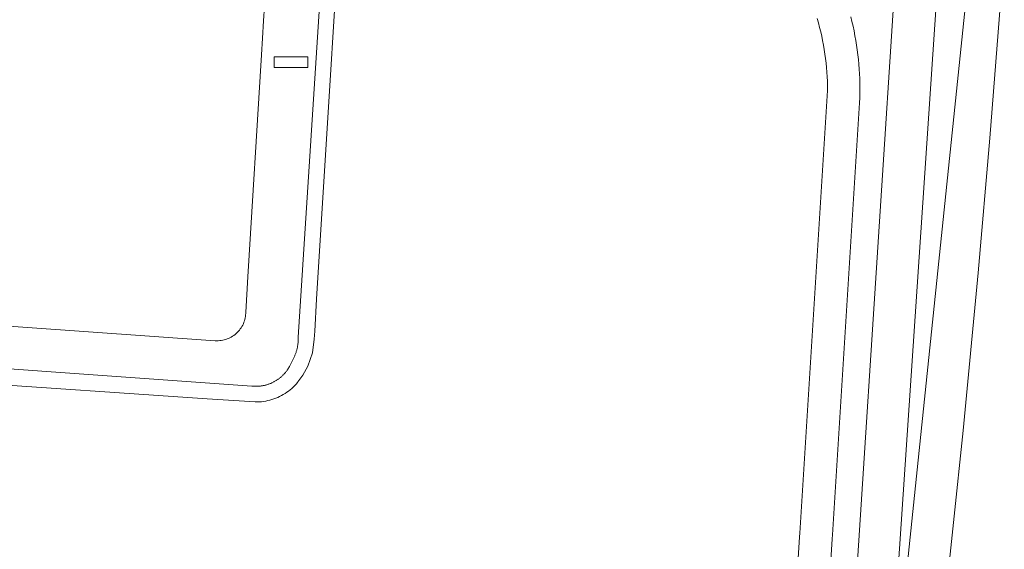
# Model space of a CAD drawing. Extents: x 152825 to 164088, y 457113 to 463005.
# Tile 285 of 364: x 158405 to 158502, y 461153 to 461206. Entities that reach past the tile are written whole.
import ezdxf

# ---------------------------------------------------------------- set-up
doc = ezdxf.new("R2010")
doc.units = 0
doc.header["$LTSCALE"] = 0.5
doc.layers.add('B-PV-VH-GESLOTENVERHARDING_ASFALT-GV', color=251, linetype='CONTINUOUS', lineweight=18)
doc.layers.add('B-PV-VH-OPENVERHARDING_BETONSTRAATSTEEN-GV', color=251, linetype='CONTINUOUS', lineweight=18)

msp = doc.modelspace()

# ---------------------------------------------------------------- linework, layer by layer
at = {"layer": 'B-PV-VH-GESLOTENVERHARDING_ASFALT-GV', "flags": 128}
for points in [[(158486.32, 461044.445), (158488.439, 461088.062), (158488.502, 461089.06), (158489.97, 461127.282), (158491.795, 461154.35), (158495.711, 461212.413), (158491.52, 461212.749), (158491.483, 461212.089), (158487.715, 461154.173), (158487.454, 461150.162), (158484.982, 461111.989), (158484.977, 461111.978), (158482.087, 461069.837), (158481.838, 461067.075), (158481.504, 461064.131), (158480.544, 461057.224), (158478.969, 461044.146), (158480.894, 461044.224), (158482.009, 461044.27), (158484.25, 461044.361), (158484.378, 461044.366), (158485.845, 461044.425)], [(158498.782, 461212.167), (158489.97, 461127.282), (158488.502, 461089.06), (158488.439, 461088.062), (158486.32, 461044.445), (158486.349, 461044.446), (158486.826, 461044.464), (158490.31, 461044.607), (158489.799, 461061.594), (158489.957, 461069.697), (158490.589, 461080.837), (158491.646, 461098.018), (158492.786, 461115.781), (158494.478, 461131.939), (158496.113, 461146.877), (158498.02, 461165.034), (158499.495, 461180.595), (158500.641, 461193.863), (158502.085, 461211.903)], [(158489.97, 461127.282), (158498.782, 461212.167), (158495.711, 461212.413), (158491.795, 461154.35)]]:
    msp.add_lwpolyline(points, close=True, dxfattribs=at)
at = {"layer": 'B-PV-VH-OPENVERHARDING_BETONSTRAATSTEEN-GV', "flags": 128}
for points in [[(158344.48, 461175.34), (158427.817, 461169.406), (158427.882, 461169.4), (158427.948, 461169.394), (158428.013, 461169.39), (158428.079, 461169.387), (158428.144, 461169.385), (158428.21, 461169.385), (158428.275, 461169.385), (158428.341, 461169.386), (158428.406, 461169.389), (158428.472, 461169.393), (158428.537, 461169.398), (158428.602, 461169.404), (158428.668, 461169.411), (158428.733, 461169.419), (158428.798, 461169.429), (158428.862, 461169.44), (158428.927, 461169.451), (158428.991, 461169.464), (158429.055, 461169.478), (158429.119, 461169.493), (158429.183, 461169.509), (158429.246, 461169.526), (158429.309, 461169.545), (158429.371, 461169.564), (158429.434, 461169.585), (158429.496, 461169.606), (158429.557, 461169.629), (158429.618, 461169.653), (158429.679, 461169.677), (158429.739, 461169.703), (158429.799, 461169.73), (158429.858, 461169.758), (158429.917, 461169.787), (158429.976, 461169.817), (158430.033, 461169.848), (158430.091, 461169.88), (158430.147, 461169.913), (158430.203, 461169.947), (158430.259, 461169.982), (158430.314, 461170.017), (158430.368, 461170.054), (158430.422, 461170.092), (158430.475, 461170.131), (158430.527, 461170.17), (158430.579, 461170.211), (158430.63, 461170.252), (158430.68, 461170.294), (158430.729, 461170.337), (158430.778, 461170.381), (158430.826, 461170.426), (158430.873, 461170.472), (158430.919, 461170.518), (158430.965, 461170.565), (158431.009, 461170.613), (158431.053, 461170.662), (158431.096, 461170.712), (158431.138, 461170.762), (158431.179, 461170.813), (158431.22, 461170.865), (158431.259, 461170.917), (158431.298, 461170.97), (158431.335, 461171.024), (158431.372, 461171.078), (158431.514, 461171.339), (158431.652, 461171.603), (158431.787, 461171.868), (158431.919, 461172.134), (158431.952, 461172.199), (158431.984, 461172.265), (158432.015, 461172.331), (158432.045, 461172.398), (158432.073, 461172.465), (158432.101, 461172.532), (158432.127, 461172.601), (158432.152, 461172.669), (158432.176, 461172.738), (158432.198, 461172.808), (158432.22, 461172.878), (158432.24, 461172.948), (158432.259, 461173.018), (158432.277, 461173.089), (158432.293, 461173.16), (158432.308, 461173.232), (158432.322, 461173.303), (158432.335, 461173.375), (158432.347, 461173.447), (158432.357, 461173.519), (158432.366, 461173.592), (158432.374, 461173.665), (158432.38, 461173.737), (158432.385, 461173.81), (158432.389, 461173.883), (158432.392, 461173.956), (158432.393, 461174.029), (158432.394, 461174.102), (158432.392, 461174.175), (158432.39, 461174.248), (158435.8, 461227.351)], [(158435.8, 461227.351), (158432.39, 461174.248), (158432.392, 461174.175), (158432.394, 461174.102), (158432.393, 461174.029), (158432.392, 461173.956), (158432.389, 461173.883), (158432.385, 461173.81), (158432.38, 461173.737), (158432.374, 461173.665), (158432.366, 461173.592), (158432.357, 461173.519), (158432.347, 461173.447), (158432.335, 461173.375), (158432.322, 461173.303), (158432.308, 461173.232), (158432.293, 461173.16), (158432.277, 461173.089), (158432.259, 461173.018), (158432.24, 461172.948), (158432.22, 461172.878), (158432.198, 461172.808), (158432.176, 461172.738), (158432.152, 461172.669), (158432.127, 461172.601), (158432.101, 461172.532), (158432.073, 461172.465), (158432.045, 461172.398), (158432.015, 461172.331), (158431.984, 461172.265), (158431.952, 461172.199), (158431.919, 461172.134), (158431.787, 461171.868), (158431.652, 461171.603), (158431.514, 461171.339), (158431.372, 461171.078), (158431.335, 461171.024), (158431.298, 461170.97), (158431.259, 461170.917), (158431.22, 461170.865), (158431.179, 461170.813), (158431.138, 461170.762), (158431.096, 461170.712), (158431.053, 461170.662), (158431.009, 461170.613), (158430.965, 461170.565), (158430.919, 461170.518), (158430.873, 461170.472), (158430.826, 461170.426), (158430.778, 461170.381), (158430.729, 461170.337), (158430.68, 461170.294), (158430.63, 461170.252), (158430.579, 461170.211), (158430.527, 461170.17), (158430.475, 461170.131), (158430.422, 461170.092), (158430.368, 461170.054), (158430.314, 461170.017), (158430.259, 461169.982), (158430.203, 461169.947), (158430.147, 461169.913), (158430.091, 461169.88), (158430.033, 461169.848), (158429.976, 461169.817), (158429.917, 461169.787), (158429.858, 461169.758), (158429.799, 461169.73), (158429.739, 461169.703), (158429.679, 461169.677), (158429.618, 461169.653), (158429.557, 461169.629), (158429.496, 461169.606), (158429.434, 461169.585), (158429.371, 461169.564), (158429.309, 461169.545), (158429.246, 461169.526), (158429.183, 461169.509), (158429.119, 461169.493), (158429.055, 461169.478), (158428.991, 461169.464), (158428.927, 461169.451), (158428.862, 461169.44), (158428.798, 461169.429), (158428.733, 461169.419), (158428.668, 461169.411), (158428.602, 461169.404), (158428.537, 461169.398), (158428.472, 461169.393), (158428.406, 461169.389), (158428.341, 461169.386), (158428.275, 461169.385), (158428.21, 461169.385), (158428.144, 461169.385), (158428.079, 461169.387), (158428.013, 461169.39), (158427.948, 461169.394), (158427.882, 461169.4), (158427.817, 461169.406), (158344.48, 461175.34)], [(158375.276, 461171.437), (158423.419, 461168.164), (158428.157, 461167.842), (158428.363, 461167.843), (158428.569, 461167.853), (158428.775, 461167.87), (158428.979, 461167.896), (158429.183, 461167.929), (158429.385, 461167.971), (158429.585, 461168.02), (158429.784, 461168.076), (158429.98, 461168.141), (158430.173, 461168.213), (158430.363, 461168.292), (158430.551, 461168.379), (158430.734, 461168.473), (158430.914, 461168.574), (158431.09, 461168.682), (158431.261, 461168.796), (158431.428, 461168.918), (158431.591, 461169.045), (158431.747, 461169.179), (158431.899, 461169.319), (158432.045, 461169.464), (158432.186, 461169.615), (158432.32, 461169.771), (158432.36, 461169.82), (158432.86, 461170.5), (158433.33, 461171.38), (158433.81, 461172.678), (158433.978, 461174.052), (158434.023, 461174.823), (158434.21, 461177.99), (158437.24, 461227.02)], [(158429.071, 461206.884), (158428.98, 461205.45), (158428.87, 461203.75), (158428.77, 461202.1), (158427.42, 461180.2), (158427.217, 461176.7), (158427.214, 461176.587), (158427.203, 461176.437), (158427.185, 461176.288), (158427.158, 461176.14), (158427.124, 461175.993), (158427.082, 461175.849), (158427.032, 461175.707), (158426.975, 461175.568), (158426.91, 461175.432), (158426.839, 461175.299), (158426.76, 461175.171), (158426.675, 461175.047), (158426.583, 461174.928), (158426.485, 461174.813), (158426.381, 461174.705), (158426.272, 461174.601), (158426.157, 461174.504), (158426.037, 461174.413), (158425.912, 461174.328), (158425.784, 461174.251), (158425.651, 461174.18), (158425.514, 461174.116), (158425.375, 461174.06), (158425.232, 461174.011), (158425.088, 461173.97), (158424.941, 461173.937), (158424.793, 461173.911), (158424.643, 461173.893), (158424.493, 461173.883), (158424.342, 461173.882), (158424.192, 461173.888), (158380.64, 461176.96)], [(158483.621, 461205.672), (158483.744, 461205.241), (158483.859, 461204.807), (158483.966, 461204.372), (158484.065, 461203.934), (158484.156, 461203.495), (158484.24, 461203.054), (158484.316, 461202.612), (158484.383, 461202.169), (158484.444, 461201.724), (158484.495, 461201.278), (158484.54, 461200.832), (158484.576, 461200.385), (158484.604, 461199.937), (158484.624, 461199.489), (158484.636, 461199.041), (158484.64, 461198.592), (158481.902, 461154.899), (158481.88, 461154.547), (158481.178, 461143.338)], [(158484.553, 461145.786), (158485.09, 461154.341), (158485.114, 461154.721), (158487.792, 461197.376), (158487.812, 461197.85), (158487.824, 461198.324), (158487.828, 461198.798), (158487.824, 461199.272), (158487.813, 461199.746), (158487.793, 461200.22), (158487.765, 461200.693), (158487.729, 461201.166), (158487.685, 461201.638), (158487.633, 461202.11), (158487.574, 461202.58), (158487.506, 461203.049), (158487.431, 461203.518), (158487.347, 461203.984), (158487.256, 461204.45), (158487.157, 461204.913), (158487.05, 461205.375), (158486.935, 461205.835)]]:
    msp.add_lwpolyline(points, dxfattribs=at)
for points in [[(158430.03, 461200.847), (158430.024, 461201.898), (158433.34, 461201.888), (158433.327, 461200.857)], [(158433.34, 461201.888), (158430.024, 461201.898), (158430.03, 461200.847), (158433.327, 461200.857)]]:
    msp.add_lwpolyline(points, close=True, dxfattribs=at)

doc.saveas('drawing.dxf')
